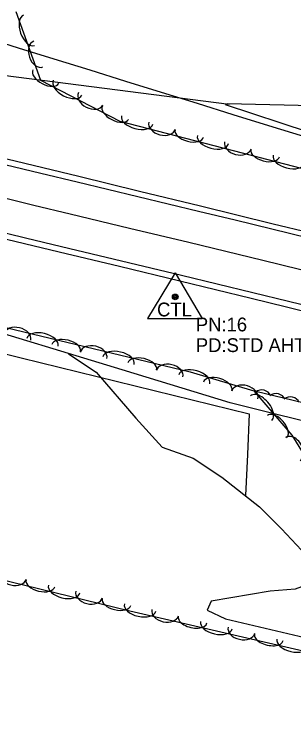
# Model space of a CAD drawing. Extents: x 1441650 to 1491889, y 345904 to 358319.
# Drawn here: x 1459685.2 to 1459786.6, y 351052.9 to 351313 of the extents above; entities that cross this region are included whole.
import ezdxf

# ---------------------------------------------------------------- set-up
doc = ezdxf.new("R2010")
doc.units = 0
for name, color, linetype in [('S_EDGE_PAVEMENT', 7, 'Continuous'), ('S_PAVEMENT_CROWN', 7, 'Continuous'), ('S_PRIMARY_CTL', 7, 'Continuous'), ('S_PRIMARY_CTL_ANNOT', 7, 'Continuous'), ('S_SHOULDER', 7, 'Continuous'), ('S_STREAM', 7, 'Continuous'), ('S_TREE', 7, 'Continuous')]:
    doc.layers.add(name, color=color, linetype=linetype)

msp = doc.modelspace()

# ---------------------------------------------------------------- linework, layer by layer
at = {"layer": 'S_EDGE_PAVEMENT'}
for points in [[(1459681.73, 351258.55), (1459694.85, 351255.39), (1459707.97, 351252.24), (1459730.01, 351246.94), (1459752.05, 351241.64), (1459765.36, 351238.42), (1459778.67, 351235.2), (1459791.98, 351231.97), (1459805.28, 351228.75), (1459818.27, 351225.62), (1459831.25, 351222.5), (1459844.24, 351219.37), (1459857.22, 351216.24), (1459870.39, 351213.03), (1459883.57, 351209.81), (1459896.74, 351206.6), (1459909.92, 351203.39), (1459922.89, 351200.22), (1459935.87, 351197.05), (1459948.85, 351193.89), (1459961.82, 351190.72), (1459974.74, 351187.6)], [(1459676.26, 351235.08), (1459689.26, 351231.93), (1459702.26, 351228.78), (1459724.06, 351223.6), (1459745.86, 351218.41), (1459758.81, 351215.27), (1459771.77, 351212.12), (1459784.73, 351208.98), (1459797.68, 351205.84), (1459811.06, 351202.6), (1459824.44, 351199.36), (1459837.81, 351196.12), (1459851.19, 351192.88), (1459864.38, 351189.69), (1459877.57, 351186.5), (1459890.76, 351183.32), (1459903.95, 351180.13), (1459916.83, 351176.99), (1459929.7, 351173.85), (1459942.58, 351170.7), (1459955.46, 351167.56), (1459968.28, 351164.45)]]:
    msp.add_lwpolyline(points, dxfattribs=at)
at = {"layer": 'S_PAVEMENT_CROWN'}
msp.add_lwpolyline([(1459679.09, 351247), (1459692.3, 351243.8), (1459705.51, 351240.6), (1459727, 351235.48), (1459748.49, 351230.35), (1459761.92, 351227.09), (1459775.35, 351223.82), (1459788.78, 351220.56), (1459802.21, 351217.3), (1459815.12, 351214.15), (1459828.03, 351211), (1459840.94, 351207.85), (1459853.85, 351204.7), (1459867.06, 351201.53), (1459880.28, 351198.36), (1459893.49, 351195.19), (1459906.7, 351192.01), (1459919.56, 351188.87), (1459932.41, 351185.73), (1459945.26, 351182.59), (1459958.12, 351179.45), (1459971.23, 351176.33)], dxfattribs=at)
at = {"layer": 'S_PRIMARY_CTL'}
for p, q in [((1459743.6, 351219.24), (1459733.56, 351202.73)), ((1459743.6, 351219.24), (1459753.42, 351202.73)), ((1459733.56, 351202.73), (1459753.42, 351202.73))]:
    msp.add_line(p, q, dxfattribs=at)
for radius in [1.04, 0.609, 0.344]:
    msp.add_circle((1459743.6, 351210.54), radius, dxfattribs=at)
at = {"layer": 'S_SHOULDER'}
for points in [[(1459682.45, 351260.58), (1459695.54, 351257.41), (1459708.64, 351254.24), (1459730.68, 351248.89), (1459752.73, 351243.54), (1459765.95, 351240.31), (1459779.18, 351237.07), (1459792.4, 351233.84), (1459805.63, 351230.61), (1459818.68, 351227.5), (1459831.74, 351224.39), (1459844.79, 351221.28), (1459857.85, 351218.18), (1459871.05, 351214.99), (1459884.26, 351211.81), (1459897.46, 351208.62), (1459910.67, 351205.43), (1459923.68, 351202.26), (1459936.69, 351199.09), (1459949.7, 351195.92), (1459962.7, 351192.75), (1459975.58, 351189.62)], [(1459676.2, 351232.97), (1459688.85, 351229.92), (1459701.5, 351226.87), (1459723.4, 351221.64), (1459745.31, 351216.41), (1459758.22, 351213.24), (1459771.14, 351210.07), (1459784.06, 351206.89), (1459796.97, 351203.72), (1459810.31, 351200.52), (1459823.65, 351197.32), (1459836.99, 351194.13), (1459850.33, 351190.93), (1459863.6, 351187.71), (1459876.88, 351184.5), (1459890.15, 351181.29), (1459903.42, 351178.08), (1459916.32, 351174.98), (1459929.22, 351171.88), (1459942.11, 351168.79), (1459955.01, 351165.69), (1459967.85, 351162.56), (1459980.69, 351159.43)]]:
    msp.add_lwpolyline(points, dxfattribs=at)
at = {"layer": 'S_STREAM'}
for points in [[(1459762.49, 351280.6), (1459808.95, 351279.53), (1459847.51, 351280.23), (1459880.82, 351284.05), (1459886.06, 351288.85), (1459897.02, 351329.35), (1459903.84, 351358.14)], [(1459763.18, 351280.28), (1459667.83, 351292.43), (1459629.8, 351299.47), (1459564.12, 351313.66), (1459367.6, 351356.91)], [(1459761.7, 351280.24), (1459791.9, 351270.39), (1459839.09, 351256.42), (1459882.54, 351242.72), (1459929.77, 351231.31), (1459988.56, 351217.1)], [(1460018.83, 351110.19), (1459963.77, 351123.87), (1459920.82, 351134.27), (1459897.71, 351139.84), (1459884.46, 351142.88), (1459869.7, 351148.49), (1459854.4, 351151.09), (1459803.79, 351162.13), (1459763.6, 351172.19), (1459724.33, 351184.09), (1459664.6, 351202.18)], [(1459704.84, 351189.86), (1459714.85, 351183.21), (1459729.28, 351166.57), (1459738.89, 351156.04), (1459750.15, 351152.11), (1459760.49, 351145.15), (1459774.26, 351134.47), (1459782.22, 351126.46), (1459791.31, 351116.75), (1459794.37, 351107.2), (1459787.11, 351104.65), (1459778.06, 351103.86), (1459756.63, 351100.24), (1459755.2, 351096.97), (1459761.89, 351093.86), (1459842.1, 351075.02), (1459957.78, 351045.57), (1460045.61, 351024.35)]]:
    msp.add_lwpolyline(points, dxfattribs=at)
at = {"layer": 'S_TREE'}
for points in [[(1459933.28, 351221.91), (1459893.57, 351231.28), (1459883.95, 351227.44), (1459865.35, 351230.01), (1459838.58, 351244.26), (1459820.17, 351249.09), (1459768.01, 351262.59), (1459723.56, 351274.1), (1459694.76, 351289.02), (1459685.88, 351313.88)], [(1459673.57, 351304.88), (1459686.56, 351300.86), (1459699.56, 351296.83), (1459712.55, 351292.8), (1459725.54, 351288.78), (1459738.53, 351284.75), (1459751.53, 351280.73), (1459764.52, 351276.7), (1459777.51, 351272.68), (1459790.51, 351268.65), (1459803.5, 351264.63), (1459816.49, 351260.6), (1459829.48, 351256.57), (1459842.48, 351252.55), (1459855.47, 351248.52), (1459868.46, 351244.5), (1459881.46, 351240.47), (1459886.32, 351252.34), (1459891.19, 351264.21), (1459896.06, 351276.08), (1459900.92, 351287.94)], [(1459673.57, 351304.88), (1459686.56, 351300.86), (1459699.56, 351296.83), (1459712.55, 351292.8), (1459725.54, 351288.78), (1459738.53, 351284.75), (1459751.53, 351280.73), (1459764.52, 351276.7), (1459777.51, 351272.68), (1459790.51, 351268.65), (1459803.5, 351264.63), (1459816.49, 351260.6), (1459829.48, 351256.57), (1459842.48, 351252.55), (1459855.47, 351248.52), (1459868.46, 351244.5), (1459881.46, 351240.47), (1459886.32, 351252.34), (1459891.19, 351264.21), (1459896.06, 351276.08), (1459900.92, 351287.94)], [(1459682.07, 351199.5), (1459748.99, 351183.33), (1459772.18, 351176.52), (1459785.99, 351160.44), (1459808.1, 351124.68), (1459820.96, 351105.39), (1459885.58, 351086.06), (1459911.95, 351079.55), (1459924, 351064.88), (1459915.48, 351053.23), (1459727.17, 351096.59), (1459651.22, 351115.13)], [(1459667.01, 351193.57), (1459687.7, 351188.49), (1459708.39, 351183.4), (1459729.09, 351178.32), (1459749.78, 351173.24), (1459770.47, 351168.15), (1459769.8, 351153.37), (1459769.13, 351138.59)], [(1459667.01, 351193.57), (1459687.7, 351188.49), (1459708.39, 351183.4), (1459729.09, 351178.32), (1459749.78, 351173.24), (1459770.47, 351168.15), (1459769.8, 351153.37), (1459769.13, 351138.59)], [(1459772.91, 351176.4), (1459876.82, 351151.31), (1459954.46, 351135.03), (1460017.3, 351119.86), (1460105.18, 351098.63), (1460206.31, 351075.71), (1460281.6, 351057.51), (1460369.56, 351036.26), (1460401.61, 351029.52), (1460427.04, 351027.44), (1460444.54, 351028.91), (1460451.04, 351031.84), (1460453.09, 351036.3), (1460453.92, 351041.26)]]:
    msp.add_lwpolyline(points, dxfattribs=at)
for centre, major_axis, ratio, start_param, end_param in [((1459690.53, 351307.17), (1.97, -5.53), 0.550054, 3.141593, 6.283185), ((1459693.89, 351298.54), (1.67, -4.67), 0.685278, 3.141593, 6.283185), ((1459696.65, 351290.42), (4.75, -2.46), 0.540672, 3.141593, 6.283185), ((1459704.53, 351286.34), (5.21, -2.7), 0.550052, 3.141593, 6.283185), ((1459712.87, 351282.32), (4.4, -2.28), 0.685276, 3.141593, 6.283185), ((1459721.9, 351277.35), (4.75, -2.46), 0.540672, 3.141593, 6.283185), ((1459729.8, 351274.67), (5.68, -1.47), 0.550057, 3.141593, 6.283185), ((1459738.83, 351272.61), (4.8, -1.24), 0.685283, 3.141593, 6.283185), ((1459748.73, 351269.77), (5.18, -1.34), 0.540677, 3.141593, 6.283185), ((1459757.32, 351267.55), (5.68, -1.47), 0.550057, 3.141593, 6.283185), ((1459766.35, 351265.48), (4.8, -1.24), 0.685283, 3.141593, 6.283185), ((1459776.26, 351262.65), (5.18, -1.34), 0.540677, 3.141593, 6.283185), ((1459784.84, 351260.42), (5.68, -1.47), 0.550057, 3.141593, 6.283185), ((1459686.33, 351196.02), (-4.82, 1.16), 0.685304, 3.141593, 6.283185), ((1459695.39, 351194.1), (-5.7, 1.38), 0.550074, 3.141593, 6.283185), ((1459704.01, 351192.01), (-5.2, 1.26), 0.540694, 3.141593, 6.283185), ((1459713.96, 351189.34), (-4.82, 1.16), 0.685304, 3.141593, 6.283185), ((1459723.02, 351187.42), (-5.7, 1.38), 0.550074, 3.141593, 6.283185), ((1459731.64, 351185.34), (-5.2, 1.26), 0.540694, 3.141593, 6.283185), ((1459741.59, 351182.66), (-4.82, 1.16), 0.685304, 3.141593, 6.283185), ((1459750.53, 351180.66), (-5.63, 1.65), 0.550072, 3.141593, 6.283185), ((1459759.03, 351178.17), (-5.13, 1.51), 0.540692, 3.141593, 6.283185), ((1459768.85, 351175.01), (-4.75, 1.4), 0.685302, 3.141593, 6.283185), ((1459774.8, 351170.22), (-3.82, 4.45), 0.550042, 3.141599, 6.283192), ((1459775.04, 351173.19), (-3.54, 0.86), 0.986441, 3.825789, 5.598989), ((1459780.21, 351171.87), (-3.54, 0.86), 0.986441, 3.825789, 5.598989), ((1459785.36, 351170.7), (-3.54, 0.86), 0.986441, 3.825789, 5.598989), ((1459780.57, 351163.49), (-3.48, 4.06), 0.540662, 3.141599, 6.283192), ((1459786.31, 351155.4), (-2.61, 4.21), 0.685269, 3.141706, 6.283299), ((1459684.7, 351109.41), (4.81, -1.18), 0.685304, 3.141593, 6.283185), ((1459694.65, 351106.71), (5.19, -1.27), 0.540694, 3.141593, 6.283185), ((1459703.26, 351104.61), (5.7, -1.39), 0.550074, 3.141593, 6.283185), ((1459712.32, 351102.67), (4.81, -1.18), 0.685304, 3.141593, 6.283185), ((1459722.27, 351099.97), (5.19, -1.27), 0.540694, 3.141593, 6.283185), ((1459730.86, 351097.92), (5.72, -1.32), 0.550187, 3.141662, 6.283254), ((1459739.94, 351096.09), (4.83, -1.11), 0.685444, 3.141706, 6.283298), ((1459749.92, 351093.53), (5.21, -1.2), 0.540805, 3.141659, 6.283252), ((1459758.56, 351091.54), (5.72, -1.32), 0.550187, 3.141662, 6.283254), ((1459767.64, 351089.72), (4.83, -1.11), 0.685444, 3.141706, 6.283298), ((1459777.62, 351087.15), (5.21, -1.2), 0.540805, 3.141659, 6.283252), ((1459786.26, 351085.16), (5.72, -1.32), 0.550187, 3.141662, 6.283254)]:
    msp.add_ellipse(centre, major_axis=major_axis, ratio=ratio, start_param=start_param, end_param=end_param, dxfattribs=at)

# ---------------------------------------------------------------- texts
at = {"layer": 'S_PRIMARY_CTL'}
msp.add_text('CTL', height=5, rotation=360, dxfattribs=at).set_placement((1459737.01, 351203.47))
at = {"layer": 'S_PRIMARY_CTL_ANNOT'}
for s, p in [('PN:16', (1459751.1, 351198.04)), ('PD:STD AHTD MON.STAMPED PN:16 JOB 050264', (1459751.1, 351190.54))]:
    msp.add_text(s, height=5, dxfattribs=at).set_placement(p)

doc.saveas('drawing.dxf')
